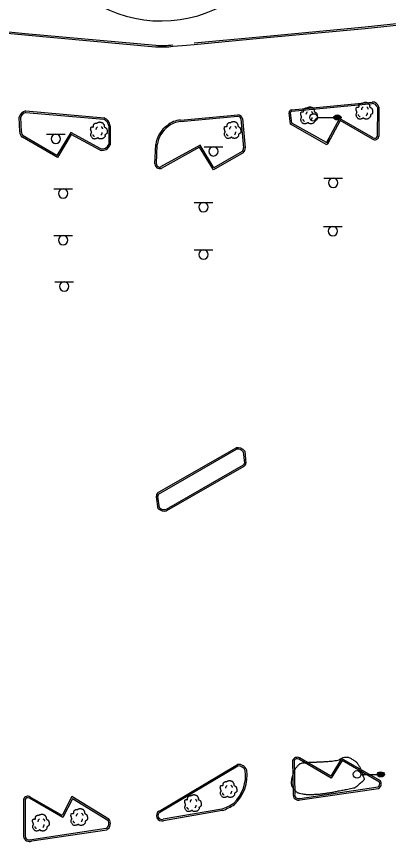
# Model space of a CAD drawing. Extents: x 2145380 to 2157287, y 139568 to 149130.
# Drawn here: x 2152222.6 to 2152371.6, y 143151.9 to 143482 of the extents above; entities that cross this region are included whole.
import ezdxf

# ---------------------------------------------------------------- set-up
doc = ezdxf.new("R2010")
doc.units = 0
for name, color, linetype in [('TOPO_Asphalt', 7, 'Continuous'), ('TOPO_Building', 7, 'Continuous'), ('TOPO_Curb Back', 7, 'Continuous'), ('TOPO_Light Pole', 7, 'Continuous'), ('TOPO_Sign', 7, 'Continuous'), ('TOPO_Tree', 7, 'Continuous'), ('TOPO_Tree Line', 7, 'Continuous')]:
    doc.layers.add(name, color=color, linetype=linetype)

# ---------------------------------------------------------------- blocks, each defined once
blk = doc.blocks.new('LP')
at = {"layer": 'TOPO_Light Pole'}
blk.add_line((3.81, 0), (20.32, 0), dxfattribs=at)
for points in [[(20.32, 0), (27.94, 0)], [(20.32, 0), (23.5, 0)], [(20.83, 1.27), (27.43, 1.27)], [(20.83, 1.27), (23.5, 1.27)], [(23.71, 1.27), (27.43, 1.27)], [(23.71, 0), (27.94, 0)], [(20.83, -1.27), (27.43, -1.27)], [(20.83, -1.27), (23.5, -1.27)], [(23.71, -1.27), (27.43, -1.27)]]:
    blk.add_lwpolyline(points, dxfattribs=at)
blk.add_circle((0, 0), 3.81, dxfattribs=at)
blk.add_ellipse((24.13, 0), major_axis=(3.81, 0), ratio=0.666667, dxfattribs=at)
blk = doc.blocks.new('TREE')
at = {"layer": 'TOPO_Tree'}
for points in [[(-14.1, -0.4), (-14.2, 0.5), (-14.4, 1.4), (-14.6, 2.3), (-14.8, 3.2), (-15.5, 4), (-15.7, 4.9), (-15.8, 5.6), (-15.7, 6.3), (-15.7, 7), (-15.6, 7.9), (-15.7, 8.8), (-15.1, 9.7), (-14.6, 10.4), (-13.8, 10.5), (-13, 10.7), (-12.2, 11), (-11.1, 10), (-10.4, 10.7), (-9.4, 11.7), (-10.3, 13.3), (-9.8, 14.4), (-9.6, 15.1), (-9.3, 15.9), (-8.8, 16.5), (-8.2, 17.3), (-7.5, 17.7), (-6.7, 18.1), (-6.1, 18.4), (-5.6, 18.6), (-5.1, 18.7), (-4.5, 18.7), (-4, 18.5), (-3.5, 18.1)], [(-3.5, 17.6), (-3.1, 18.3), (-2.6, 18.8), (-1.9, 19.2), (-1, 19.7), (-0.2, 20), (0.7, 20.2), (1.6, 20.5), (2.5, 20.8), (3.4, 20.8), (4.1, 20.7), (4.8, 20.5), (5.5, 20.2), (6.4, 19.9), (7.3, 19.7), (8.2, 19.2), (9.4, 18.4), (10, 17.2), (10.8, 16), (11.2, 15.3), (11.6, 14.6), (11.9, 13.9), (12.2, 13.1), (11.4, 12), (11.9, 11.2), (12, 11), (12.2, 10.9), (12.4, 10.7), (12.9, 10.4), (13.5, 10), (14, 9.7), (14.7, 9.2), (15.4, 8.7), (16.1, 8.1), (16.7, 7.5), (16.9, 6.7), (17.1, 6), (17.6, 4.4), (17.7, 2.8), (17.7, 1.2), (17.7, -0.2), (17.8, -2.2), (16.6, -3), (15.5, -3.8), (14.3, -4.6), (13.2, -5.3)], [(13.2, -5.3), (13.3, -5.8), (13.4, -6.3), (13.4, -6.7), (13.8, -8.5), (12.2, -10), (10.8, -11.5), (10, -12.3), (9.1, -12.8), (8.2, -13.1), (6, -13.8), (3.3, -13.6), (1.3, -13.1), (0.5, -12.9), (-0.1, -11.4), (-0.8, -11.5), (-2, -11.6), (-3.3, -12.8), (-4.5, -13.1), (-6.1, -13.5), (-7.8, -14), (-9.3, -13.6), (-11.4, -13.1), (-12.8, -11.4), (-14.1, -9.4), (-15.3, -7.3), (-15.6, -5.1), (-15.1, -3), (-14.9, -1.9), (-13.9, -0.8), (-13.5, 0.1)], [(-4.2, 5.1), (-4.5, 6.1), (-4.3, 7.2), (-3.8, 8.2), (-3.3, 9.3), (-2.7, 10.3), (-1.6, 11)], [(5.9, 11.2), (6.5, 10.7), (7, 10.2), (7.4, 9.5), (7.9, 8.6), (8.3, 7.6), (8.5, 6.6)], [(-11.4, -4.5), (-11.5, -5.4), (-11, -6.3), (-10.1, -7.2), (-9.3, -8), (-8.5, -8.3), (-7.7, -8.1)], [(4.8, -6.3), (5.7, -5.7), (6.3, -4.9), (6.8, -3.9), (7.4, -2.8), (7.6, -1.7), (7.5, -0.6)]]:
    blk.add_open_spline(points, degree=3, dxfattribs=at)

msp = doc.modelspace()

# ---------------------------------------------------------------- linework, layer by layer
at = {"layer": 'TOPO_Asphalt'}
msp.add_lwpolyline([(2152285.33, 143470.1), (2152290.7, 143470.54), (2152293.84, 143470.86)], dxfattribs=at)
at = {"layer": 'TOPO_Building'}
msp.add_arc((2152280.59, 143532.41), 52.17, 207.2069, 333.4633, dxfattribs=at)
at = {"layer": 'TOPO_Curb Back'}
for p, q in [((2152223.96, 143435.91), (2152223.71, 143441.76)), ((2152224.56, 143435.88), (2152224.31, 143441.69)), ((2152226.29, 143444.21), (2152257.66, 143441.46)), ((2152226.33, 143443.6), (2152257.52, 143440.87)), ((2152288.29, 143440.56), (2152311.26, 143442.68)), ((2152288.33, 143439.96), (2152311.26, 143442.08)), ((2152313.09, 143441.15), (2152314.19, 143429.5)), ((2152259.54, 143438.26), (2152259.56, 143430.75)), ((2152260.14, 143438.3), (2152260.16, 143430.64)), ((2152312.5, 143441.04), (2152313.59, 143429.45)), ((2152244.34, 143435.66), (2152238.8, 143426.45)), ((2152244.55, 143434.86), (2152239.01, 143425.64)), ((2152256.37, 143429.11), (2152244.34, 143435.66)), ((2152256.15, 143428.55), (2152244.55, 143434.86)), ((2152239.01, 143425.64), (2152225.01, 143433.73)), ((2152238.8, 143426.45), (2152225.31, 143434.24)), ((2152278.04, 143423.01), (2152278.38, 143430.73)), ((2152278.64, 143423.02), (2152278.97, 143430.68)), ((2152296.14, 143430.57), (2152280.34, 143421.79)), ((2152295.93, 143429.77), (2152280.57, 143421.23)), ((2152301.5, 143420.63), (2152295.93, 143429.77)), ((2152301.71, 143421.45), (2152296.14, 143430.57)), ((2152313.04, 143428), (2152301.71, 143421.45)), ((2152313.4, 143427.52), (2152301.5, 143420.63)), ((2152279.74, 143164.05), (2152311.14, 143182.73)), ((2152280.05, 143163.54), (2152311.31, 143182.13)), ((2152279.74, 143164.06), (2152279.74, 143164.05)), ((2152304.8, 143164.8), (2152281.34, 143160.75)), ((2152304.96, 143164.21), (2152281.49, 143160.17)), ((2152280.04, 143163.53), (2152280.05, 143163.54))]:
    msp.add_line(p, q, dxfattribs=at)
for points in [[(2152293.78, 143471.46), (2152322.83, 143474.16), (2152362.27, 143477.86), (2152397.23, 143481.61)], [(2152293.84, 143470.86), (2152322.89, 143473.57), (2152362.33, 143477.26), (2152397.3, 143481.01)], [(2152195.22, 143477.65), (2152225.96, 143474.64), (2152278.33, 143469.9)], [(2152195.28, 143478.25), (2152226.01, 143475.23), (2152278.38, 143470.49)], [(2152332.85, 143444.71), (2152365.06, 143447.79)], [(2152332.91, 143444.11), (2152365.1, 143447.19)], [(2152367.16, 143445.69), (2152367.11, 143434.15)], [(2152367.76, 143445.76), (2152367.71, 143434.12)], [(2152348.13, 143432.94), (2152346.99, 143430.71), (2152332.35, 143438.96), (2152331.78, 143443.5)], [(2152347.6, 143433.22), (2152346.74, 143431.54), (2152332.91, 143439.34), (2152332.38, 143443.54)], [(2152365.53, 143433.47), (2152351.99, 143441.19), (2152346.6, 143431.27)], [(2152365.21, 143432.96), (2152352.22, 143440.36), (2152347.13, 143430.98)], [(2152279.13, 143291.35), (2152310.59, 143309.4)], [(2152279.43, 143290.83), (2152310.8, 143308.83)], [(2152313.46, 143307.83), (2152313.91, 143303.26)], [(2152314.04, 143308.06), (2152314.51, 143303.25)], [(2152313.34, 143302.43), (2152282.5, 143284.78)], [(2152313.65, 143301.91), (2152282.73, 143284.22)], [(2152279.35, 143285.05), (2152278.62, 143289.83)], [(2152279.91, 143285.36), (2152279.21, 143289.89)], [(2152333.2, 143184.28), (2152333.45, 143170.94)], [(2152333.8, 143184.17), (2152334.05, 143170.87)], [(2152367.99, 143175.64), (2152353.03, 143184.24), (2152348.69, 143177.21), (2152335.65, 143184.84)], [(2152368.43, 143176.08), (2152352.82, 143185.05), (2152348.49, 143178.03), (2152335.93, 143185.37)], [(2152336.1, 143169.11), (2152367.47, 143173.7)], [(2152336.19, 143168.51), (2152367.68, 143173.12)], [(2152225.42, 143168.82), (2152225.43, 143153.89)], [(2152226.02, 143168.7), (2152226.03, 143153.93)], [(2152259.2, 143160.32), (2152245.06, 143168.99), (2152241.19, 143161.43), (2152227.75, 143169.15)], [(2152259.6, 143160.78), (2152244.83, 143169.84), (2152240.95, 143162.27), (2152228.07, 143169.66)], [(2152228.59, 143152.68), (2152258.55, 143157.16)], [(2152228.68, 143152.08), (2152258.74, 143156.58)]]:
    msp.add_lwpolyline(points, dxfattribs=at)
for centre, radius, start, end in [((2152280.66, 143509.61), 39.78, 266.65, 276.7415), ((2152280.66, 143509.6), 39.18, 266.6629, 276.7418), ((2152365.18, 143445.14), 2.65, 13.5018, 92.4838), ((2152332.97, 143443.52), 1.19, 95.7804, 180.9408), ((2152365.18, 143445.14), 2.05, 15.3949, 92.068), ((2152226.94, 143440.95), 3.32, 101.2351, 165.9173), ((2152226.94, 143440.95), 2.72, 102.9478, 164.1742), ((2152256.25, 143437.8), 3.92, 7.2209, 68.8861), ((2152311.05, 143440.58), 2.12, 15.7528, 84.3135), ((2152311.05, 143440.58), 1.52, 17.6385, 82.3163), ((2152332.97, 143443.52), 0.593, 95.9208, 178.3431), ((2152256.25, 143437.8), 3.32, 7.8377, 67.481), ((2152289.28, 143429.4), 10.98, 124.6618, 173.0627), ((2152289.28, 143429.4), 10.38, 124.4623, 172.9362), ((2152288.64, 143432.1), 8.46, 92.3605, 131.5249), ((2152288.64, 143432.1), 7.86, 92.2507, 131.7859), ((2152226.13, 143435.61), 2.19, 171.9891, 239.3293), ((2152226.13, 143435.61), 1.59, 170.1639, 239.2143), ((2152366.12, 143434.28), 1.6, 235.5474, 354.3456), ((2152366.12, 143434.28), 0.998, 234.2781, 352.9144), ((2152256.98, 143431.84), 3.39, 255.8413, 339.2216), ((2152256.98, 143431.84), 2.79, 257.3199, 337.0601), ((2152311.77, 143429.31), 1.82, 314.0972, 4.3289), ((2152311.77, 143429.31), 2.42, 312.2288, 4.4686), ((2152280.02, 143423.12), 1.98, 183.283, 286.2422), ((2152280.02, 143423.12), 1.38, 184.429, 283.6853), ((2152311.26, 143306.02), 3.45, 36.3757, 101.3273), ((2152311.26, 143306.02), 2.85, 39.5522, 99.4499), ((2152312.73, 143303.45), 1.2, 300.9688, 350.7156), ((2152312.73, 143303.45), 1.8, 300.7513, 353.4537), ((2152280.81, 143289.96), 2.2, 143.5772, 183.5695), ((2152280.81, 143289.96), 1.6, 143.5782, 182.6731), ((2152281.81, 143287.75), 3.65, 227.6688, 284.5916), ((2152281.81, 143287.75), 3.05, 231.496, 283.1573), ((2152335.07, 143183.56), 2.01, 64.6866, 158.8764), ((2152335.07, 143183.56), 1.41, 65.6628, 154.4836), ((2152298.74, 143178.41), 16.24, 313.8141, 7.1225), ((2152311.28, 143178.82), 3.92, 24.2259, 92.0918), ((2152311.28, 143178.82), 3.32, 25.7357, 89.5486), ((2152298.74, 143178.41), 15.64, 314.0364, 6.7813), ((2152366.63, 143174.96), 1.51, 303.5344, 26.5329), ((2152366.63, 143174.96), 2.11, 299.6146, 31.8097), ((2152335.52, 143170.51), 2.11, 168.3097, 290.2541), ((2152335.52, 143170.51), 1.51, 165.9677, 290.2535), ((2152227.07, 143168.22), 1.75, 55.1181, 160.1852), ((2152227.07, 143168.22), 1.15, 53.943, 155.4825), ((2152295.74, 143189.3), 26.13, 290.3027, 302.0888), ((2152280.81, 143162.2), 2.14, 119.8558, 288.5184), ((2152295.74, 143189.29), 26.72, 290.183, 302.2251), ((2152257.51, 143159.03), 2.73, 296.6235, 39.9865), ((2152280.81, 143162.2), 1.54, 119.9004, 290.0791), ((2152257.51, 143159.03), 2.13, 299.0357, 37.5166), ((2152227.72, 143154.16), 2.3, 186.5756, 297.355), ((2152227.72, 143154.16), 1.7, 187.6433, 297.3537)]:
    msp.add_arc(centre, radius, start, end, dxfattribs=at)
at = {"layer": 'TOPO_Sign'}
for points in [[(2152234.6, 143434.92), (2152242.09, 143434.93)], [(2152238.35, 143434.92), (2152238.35, 143434.92)], [(2152236.48, 143433.06), (2152236.48, 143433.06)], [(2152238.35, 143431.19), (2152238.35, 143431.19)], [(2152240.21, 143433.06), (2152240.21, 143433.06)], [(2152297.76, 143429.91), (2152305.25, 143429.92)], [(2152299.64, 143428.05), (2152299.64, 143428.05)], [(2152301.51, 143429.91), (2152301.51, 143429.91)], [(2152303.38, 143428.05), (2152303.38, 143428.05)], [(2152301.51, 143426.18), (2152301.51, 143426.18)], [(2152345.72, 143417.33), (2152353.22, 143417.34)], [(2152347.6, 143415.46), (2152347.6, 143415.46)], [(2152349.47, 143417.33), (2152349.47, 143417.33)], [(2152351.34, 143415.46), (2152351.34, 143415.46)], [(2152237.51, 143413.1), (2152245.01, 143413.1)], [(2152241.26, 143413.1), (2152241.26, 143413.1)], [(2152349.47, 143413.59), (2152349.47, 143413.59)], [(2152239.4, 143411.23), (2152239.4, 143411.23)], [(2152241.26, 143409.36), (2152241.26, 143409.36)], [(2152243.13, 143411.23), (2152243.13, 143411.23)], [(2152293.74, 143407.61), (2152301.24, 143407.61)], [(2152295.63, 143405.74), (2152295.63, 143405.74)], [(2152297.49, 143407.61), (2152297.49, 143407.61)], [(2152299.36, 143405.74), (2152299.36, 143405.74)], [(2152297.49, 143403.87), (2152297.49, 143403.87)], [(2152345.62, 143398.01), (2152353.11, 143398.02)], [(2152347.5, 143396.14), (2152347.5, 143396.14)], [(2152349.37, 143398.01), (2152349.37, 143398.01)], [(2152351.24, 143396.14), (2152351.24, 143396.14)], [(2152237.53, 143394.38), (2152245.02, 143394.39)], [(2152239.41, 143392.51), (2152239.41, 143392.51)], [(2152241.28, 143394.38), (2152241.28, 143394.38)], [(2152243.14, 143392.51), (2152243.14, 143392.51)], [(2152349.37, 143394.27), (2152349.37, 143394.27)], [(2152241.28, 143390.64), (2152241.28, 143390.64)], [(2152293.78, 143388.58), (2152301.27, 143388.59)], [(2152297.53, 143388.58), (2152297.53, 143388.58)], [(2152295.66, 143386.72), (2152295.66, 143386.72)], [(2152299.4, 143386.72), (2152299.4, 143386.72)], [(2152297.53, 143384.85), (2152297.53, 143384.85)], [(2152237.99, 143375.87), (2152245.48, 143375.88)], [(2152241.74, 143375.87), (2152241.74, 143375.87)], [(2152239.87, 143374.01), (2152239.87, 143374.01)], [(2152241.74, 143372.14), (2152241.74, 143372.14)], [(2152243.61, 143374.01), (2152243.61, 143374.01)]]:
    msp.add_lwpolyline(points, dxfattribs=at)
for centre, start, end in [((2152238.35, 143433.06), 90, 180), ((2152238.35, 143433.06), 360, 90), ((2152238.35, 143433.06), 180, 270), ((2152238.35, 143433.06), 270, 0), ((2152301.51, 143428.05), 90, 180), ((2152301.51, 143428.05), 180, 270), ((2152301.51, 143428.05), 360, 90), ((2152301.51, 143428.05), 270, 0), ((2152349.47, 143415.46), 90, 180), ((2152349.47, 143415.46), 180, 270), ((2152349.47, 143415.46), 360, 90), ((2152349.47, 143415.46), 270, 0), ((2152241.26, 143411.23), 90, 180), ((2152241.26, 143411.23), 360, 90), ((2152241.26, 143411.23), 180, 270), ((2152241.26, 143411.23), 270, 0), ((2152297.49, 143405.74), 90, 180), ((2152297.49, 143405.74), 180, 270), ((2152297.49, 143405.74), 360, 90), ((2152297.49, 143405.74), 270, 0), ((2152349.37, 143396.14), 90, 180), ((2152349.37, 143396.14), 180, 270), ((2152349.37, 143396.14), 360, 90), ((2152349.37, 143396.14), 270, 0), ((2152241.28, 143392.51), 90, 180), ((2152241.28, 143392.51), 180, 270), ((2152241.28, 143392.51), 360, 90), ((2152241.28, 143392.51), 270, 0), ((2152297.53, 143386.72), 90, 180), ((2152297.53, 143386.72), 360, 90), ((2152297.53, 143386.72), 180, 270), ((2152297.53, 143386.72), 270, 0), ((2152241.74, 143374.01), 90, 180), ((2152241.74, 143374.01), 360, 90), ((2152241.74, 143374.01), 180, 270), ((2152241.74, 143374.01), 270, 0)]:
    msp.add_arc(centre, 1.87, start, end, dxfattribs=at)
at = {"layer": 'TOPO_Tree Line'}
msp.add_open_spline([(2152358.21, 143173.28), (2152359.3, 143174.22), (2152360.38, 143175.16), (2152361.46, 143176.1), (2152362.18, 143176.72), (2152361.4, 143178.02), (2152361.11, 143178.93), (2152360.8, 143179.93), (2152360.49, 143180.9), (2152359.96, 143181.85), (2152359.37, 143182.91), (2152358.7, 143183.71), (2152357.6, 143184.46), (2152356.41, 143185.28), (2152355.12, 143185.72), (2152353.92, 143185.55), (2152352.86, 143185.4), (2152351.87, 143184.45), (2152350.75, 143184.3), (2152349.61, 143184.15), (2152348.45, 143183.99), (2152347.3, 143183.91), (2152346.37, 143183.86), (2152345.44, 143183.8), (2152344.52, 143183.75), (2152343.08, 143183.68), (2152341.65, 143183.63), (2152340.21, 143183.57), (2152339.31, 143183.53), (2152338.41, 143183.46), (2152337.51, 143183.35), (2152336.47, 143183.22), (2152335.58, 143182.54), (2152334.88, 143181.66), (2152334.17, 143180.76), (2152333.85, 143179.82), (2152333.49, 143178.79), (2152333.15, 143177.86), (2152332.91, 143176.91), (2152332.84, 143175.97), (2152332.75, 143174.8), (2152333.05, 143173.64), (2152333.99, 143172.52), (2152334.9, 143171.44), (2152335.91, 143171.03), (2152337.08, 143170.83), (2152338.47, 143170.59), (2152339.85, 143170.45), (2152341.23, 143170.55), (2152342.74, 143170.65), (2152344.25, 143170.74), (2152345.76, 143170.95), (2152347.11, 143171.14), (2152348.46, 143171.31), (2152349.79, 143171.58), (2152350.65, 143171.76), (2152351.51, 143171.94), (2152352.37, 143172.11), (2152354.32, 143172.5), (2152356.27, 143172.89), (2152358.21, 143173.28), (2152358.21, 143173.28)], degree=3, dxfattribs=at)

# ---------------------------------------------------------------- block references
at = {"layer": 'TOPO_Light Pole', "xscale": 0.39370000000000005, "yscale": 0.3937000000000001}
for p in [(2152341.64, 143441.62), (2152359.04, 143178.71)]:
    msp.add_blockref('LP', p, dxfattribs=at)
at = {"layer": 'TOPO_Tree', "xscale": 0.19685000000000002, "yscale": 0.19685000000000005}
for p in [(2152361.76, 143443.64), (2152339.56, 143441.77), (2152255.41, 143435.71), (2152308.95, 143435.93), (2152307.35, 143172.18), (2152293.09, 143166.53), (2152247.51, 143160.99), (2152232.15, 143158.74)]:
    msp.add_blockref('TREE', p, dxfattribs=at)

doc.saveas('drawing.dxf')
